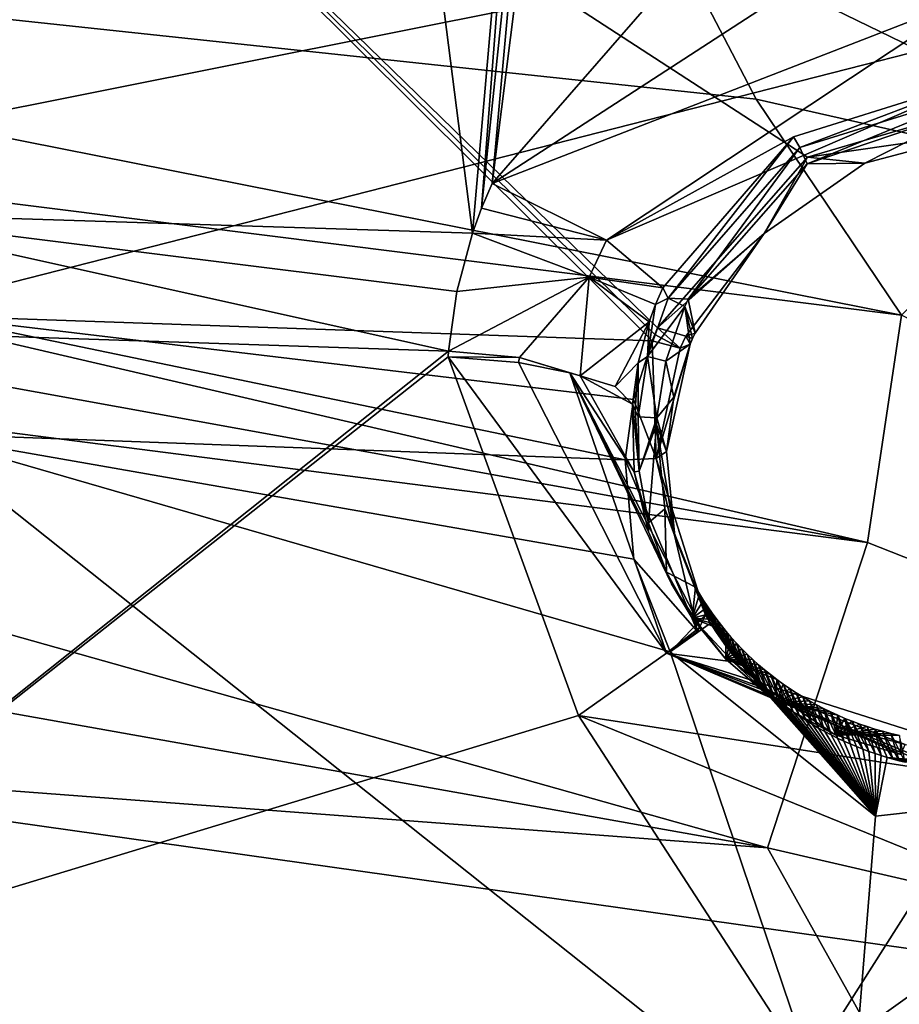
# Model space of a CAD drawing. Header units: millimetres. Extents: x -147 to 294, y -82 to 275.
# Tile 293 of 609: x 240.92 to 246.31, y 188.71 to 194.76. Entities that reach past the tile are written whole.
import ezdxf

# ---------------------------------------------------------------- set-up
doc = ezdxf.new("R2010")
doc.units = ezdxf.units.MM
doc.header["$LTSCALE"] = 67.506716
for name, color, linetype in [('1861', 7, 'CONTINUOUS'), ('1869', 7, 'CONTINUOUS'), ('1870', 7, 'CONTINUOUS'), ('1871', 7, 'CONTINUOUS'), ('1872', 7, 'CONTINUOUS'), ('1876', 7, 'CONTINUOUS'), ('1949', 7, 'CONTINUOUS'), ('1965', 7, 'CONTINUOUS'), ('1982', 7, 'CONTINUOUS'), ('1983', 7, 'CONTINUOUS'), ('1984', 7, 'CONTINUOUS'), ('1985', 7, 'CONTINUOUS'), ('1992', 7, 'CONTINUOUS'), ('2803', 7, 'CONTINUOUS'), ('2804', 7, 'CONTINUOUS'), ('2805', 7, 'CONTINUOUS'), ('2806', 7, 'CONTINUOUS'), ('2807', 7, 'CONTINUOUS'), ('2814', 7, 'CONTINUOUS'), ('2815', 7, 'CONTINUOUS'), ('2816', 7, 'CONTINUOUS'), ('2817', 7, 'CONTINUOUS'), ('2819', 7, 'CONTINUOUS'), ('2820', 7, 'CONTINUOUS'), ('2821', 7, 'CONTINUOUS'), ('2822', 7, 'CONTINUOUS'), ('2824', 7, 'CONTINUOUS'), ('751', 7, 'CONTINUOUS'), ('754', 7, 'CONTINUOUS'), ('807', 7, 'CONTINUOUS'), ('808', 7, 'CONTINUOUS'), ('809', 7, 'CONTINUOUS'), ('871', 7, 'CONTINUOUS'), ('925', 7, 'CONTINUOUS')]:
    doc.layers.add(name, color=color, linetype=linetype)

msp = doc.modelspace()

# ---------------------------------------------------------------- linework, layer by layer
at = {"layer": '1861', "linetype": 'CONTINUOUS'}
for points in [[(243.5471, 192.7218, -18.3788), (238.5149, 188.7144, -18.8636), (239.6203, 192.8537, -17.8025), (243.5471, 192.7218, -18.3788)], [(243.5447, 192.688, -18.3882), (238.5149, 188.7144, -18.8636), (243.5471, 192.7218, -18.3788), (243.5447, 192.688, -18.3882)], [(244.3446, 190.4868, -19.1489), (238.5149, 188.7144, -18.8636), (243.5447, 192.688, -18.3882), (244.3446, 190.4868, -19.1489)], [(245.7502, 188.3189, -20.0148), (238.5149, 188.7144, -18.8636), (244.3446, 190.4868, -19.1489), (245.7502, 188.3189, -20.0148)], [(246.5558, 189.5851, -19.7691), (245.7502, 188.3189, -20.0148), (244.3446, 190.4868, -19.1489), (246.5558, 189.5851, -19.7691)], [(253.2993, 188.7113, -21.2824), (245.7502, 188.3189, -20.0148), (248.6255, 190.3683, -19.891), (253.2993, 188.7113, -21.2824)], [(248.6255, 190.3683, -19.891), (245.7502, 188.3189, -20.0148), (246.5558, 189.5851, -19.7691), (248.6255, 190.3683, -19.891)]]:
    msp.add_3dface(points, dxfattribs=at)
at = {"layer": '1869', "linetype": 'CONTINUOUS'}
for points in [[(243.5471, 192.7218, -18.3788), (239.6203, 192.8537, -17.8025), (239.7046, 193.5739, -17.6074), (243.5471, 192.7218, -18.3788)], [(243.5989, 193.0892, -18.2807), (243.5471, 192.7218, -18.3788), (239.7046, 193.5739, -17.6074), (243.5989, 193.0892, -18.2807)], [(243.695, 193.4474, -18.1921), (243.5989, 193.0892, -18.2807), (239.7046, 193.5739, -17.6074), (243.695, 193.4474, -18.1921)]]:
    msp.add_3dface(points, dxfattribs=at)
at = {"layer": '1870', "linetype": 'CONTINUOUS'}
for points in [[(243.5989, 193.0892, -18.2807), (243.695, 193.4474, -18.1921), (244.4108, 193.1759, -18.0588), (243.5989, 193.0892, -18.2807)], [(243.5471, 192.7218, -18.3788), (243.5989, 193.0892, -18.2807), (244.4108, 193.1759, -18.0588), (243.5471, 192.7218, -18.3788)], [(243.9827, 192.6827, -18.3535), (243.5471, 192.7218, -18.3788), (244.4108, 193.1759, -18.0588), (243.9827, 192.6827, -18.3535)], [(244.3567, 192.5706, -18.161), (243.9827, 192.6827, -18.3535), (244.4108, 193.1759, -18.0588), (244.3567, 192.5706, -18.161)], [(244.7796, 192.9036, -17.4312), (244.3567, 192.5706, -18.161), (244.4108, 193.1759, -18.0588), (244.7796, 192.9036, -17.4312)], [(244.5706, 192.5062, -17.8932), (244.3567, 192.5706, -18.161), (244.7796, 192.9036, -17.4312), (244.5706, 192.5062, -17.8932)], [(244.7119, 192.6518, -17.498), (244.5706, 192.5062, -17.8932), (244.7796, 192.9036, -17.4312), (244.7119, 192.6518, -17.498)], [(244.676, 192.3966, -17.5716), (244.5706, 192.5062, -17.8932), (244.7119, 192.6518, -17.498), (244.676, 192.3966, -17.5716)]]:
    msp.add_3dface(points, dxfattribs=at)
at = {"layer": '1871', "linetype": 'CONTINUOUS'}
for points in [[(243.5447, 192.688, -18.3882), (243.5471, 192.7218, -18.3788), (243.9827, 192.6827, -18.3535), (243.5447, 192.688, -18.3882)], [(243.5447, 192.688, -18.3882), (243.9827, 192.6827, -18.3535), (243.9764, 192.6523, -18.3633), (243.5447, 192.688, -18.3882)], [(243.9764, 192.6523, -18.3633), (243.9827, 192.6827, -18.3535), (244.2914, 192.5893, -18.2126), (243.9764, 192.6523, -18.3633)], [(243.9827, 192.6827, -18.3535), (244.3567, 192.5706, -18.161), (244.2914, 192.5893, -18.2126), (243.9827, 192.6827, -18.3535)]]:
    msp.add_3dface(points, dxfattribs=at)
at = {"layer": '1872', "linetype": 'CONTINUOUS'}
for points in [[(244.3446, 190.4868, -19.1489), (243.5447, 192.688, -18.3882), (244.8855, 190.8678, -18.8381), (244.3446, 190.4868, -19.1489)], [(243.5447, 192.688, -18.3882), (243.9764, 192.6523, -18.3633), (244.8855, 190.8678, -18.8381), (243.5447, 192.688, -18.3882)], [(243.9764, 192.6523, -18.3633), (244.2914, 192.5893, -18.2126), (244.8855, 190.8678, -18.8381), (243.9764, 192.6523, -18.3633)], [(244.2914, 192.5893, -18.2126), (244.3567, 192.5706, -18.161), (244.6881, 191.9822, -17.7034), (244.2914, 192.5893, -18.2126)], [(244.8855, 190.8678, -18.8381), (244.2914, 192.5893, -18.2126), (245.095, 191.0296, -18.0748), (244.8855, 190.8678, -18.8381)], [(245.095, 191.0296, -18.0748), (244.2914, 192.5893, -18.2126), (244.9168, 191.2944, -17.9594), (245.095, 191.0296, -18.0748)], [(244.9168, 191.2944, -17.9594), (244.2914, 192.5893, -18.2126), (244.7751, 191.6124, -17.8345), (244.9168, 191.2944, -17.9594)], [(244.7751, 191.6124, -17.8345), (244.2914, 192.5893, -18.2126), (244.6881, 191.9822, -17.7034), (244.7751, 191.6124, -17.8345)], [(244.3567, 192.5706, -18.161), (244.5706, 192.5062, -17.8932), (244.676, 192.3966, -17.5716), (244.3567, 192.5706, -18.161)], [(244.3567, 192.5706, -18.161), (244.676, 192.3966, -17.5716), (244.6881, 191.9822, -17.7034), (244.3567, 192.5706, -18.161)], [(245.2954, 190.8151, -18.1788), (244.8855, 190.8678, -18.8381), (245.095, 191.0296, -18.0748), (245.2954, 190.8151, -18.1788)], [(246.6137, 190.1359, -19.3674), (244.3446, 190.4868, -19.1489), (244.8855, 190.8678, -18.8381), (246.6137, 190.1359, -19.3674)], [(246.6137, 190.1359, -19.3674), (244.8855, 190.8678, -18.8381), (246.618, 190.1542, -19.3391), (246.6137, 190.1359, -19.3674)], [(246.618, 190.1542, -19.3391), (244.8855, 190.8678, -18.8381), (246.7332, 190.2821, -18.6191), (246.618, 190.1542, -19.3391)], [(246.7332, 190.2821, -18.6191), (244.8855, 190.8678, -18.8381), (246.3508, 190.3087, -18.5366), (246.7332, 190.2821, -18.6191)], [(246.3508, 190.3087, -18.5366), (244.8855, 190.8678, -18.8381), (245.9388, 190.4188, -18.4234), (246.3508, 190.3087, -18.5366)], [(245.9388, 190.4188, -18.4234), (244.8855, 190.8678, -18.8381), (245.5078, 190.6451, -18.2715), (245.9388, 190.4188, -18.4234)], [(245.5078, 190.6451, -18.2715), (244.8855, 190.8678, -18.8381), (245.2954, 190.8151, -18.1788), (245.5078, 190.6451, -18.2715)], [(246.5558, 189.5851, -19.7691), (244.3446, 190.4868, -19.1489), (246.6137, 190.1359, -19.3674), (246.5558, 189.5851, -19.7691)]]:
    msp.add_3dface(points, dxfattribs=at)
at = {"layer": '1876', "linetype": 'CONTINUOUS'}
for points in [[(243.0662, 198.3714, -16.7134), (239.7046, 193.5739, -17.6074), (239.3164, 198.4267, -16.1975), (243.0662, 198.3714, -16.7134)], [(243.695, 193.4474, -18.1921), (239.7046, 193.5739, -17.6074), (243.0662, 198.3714, -16.7134), (243.695, 193.4474, -18.1921)], [(244.0735, 197.7823, -17.0238), (243.695, 193.4474, -18.1921), (243.0662, 198.3714, -16.7134), (244.0735, 197.7823, -17.0238)], [(243.695, 193.4474, -18.1921), (244.0735, 197.7823, -17.0238), (243.7511, 193.6014, -18.1563), (243.695, 193.4474, -18.1921)], [(244.0735, 197.7823, -17.0238), (244.1415, 197.3429, -17.1562), (243.7511, 193.6014, -18.1563), (244.0735, 197.7823, -17.0238)], [(243.7511, 193.6014, -18.1563), (244.1415, 197.3429, -17.1562), (243.8153, 193.7526, -18.1226), (243.7511, 193.6014, -18.1563)], [(244.1415, 197.3429, -17.1562), (244.2103, 196.8986, -17.2906), (243.8153, 193.7526, -18.1226), (244.1415, 197.3429, -17.1562)], [(243.8153, 193.7526, -18.1226), (244.2103, 196.8986, -17.2906), (245.0176, 195.1303, -17.9121), (243.8153, 193.7526, -18.1226)]]:
    msp.add_3dface(points, dxfattribs=at)
at = {"layer": '1949', "linetype": 'CONTINUOUS'}
msp.add_3dface([(238.5149, 188.7144, -18.8636), (245.7502, 188.3189, -20.0148), (239.452, 184.7014, -20.1669), (238.5149, 188.7144, -18.8636)], dxfattribs=at)
at = {"layer": '1965', "linetype": 'CONTINUOUS'}
for points in [[(238.1525, 189.0906, -16.2988), (245.9897, 187.6749, -17.8169), (240.2786, 192.2161, -15.6587), (238.1525, 189.0906, -16.2988)], [(240.2786, 192.2161, -15.6587), (245.9897, 187.6749, -17.8169), (244.9072, 190.876, -16.6993), (240.2786, 192.2161, -15.6587)], [(244.6318, 192.0552, -16.3152), (240.2786, 192.2161, -15.6587), (244.6847, 191.4456, -16.4996), (244.6318, 192.0552, -16.3152)], [(244.6847, 191.4456, -16.4996), (240.2786, 192.2161, -15.6587), (244.9072, 190.876, -16.6993), (244.6847, 191.4456, -16.4996)], [(244.9072, 190.876, -16.6993), (245.9897, 187.6749, -17.8169), (246.1684, 189.8688, -17.1934), (244.9072, 190.876, -16.6993)], [(245.9897, 187.6749, -17.8169), (254.1326, 186.6917, -19.6291), (248.0345, 190.0775, -17.4423), (245.9897, 187.6749, -17.8169)], [(246.1684, 189.8688, -17.1934), (245.9897, 187.6749, -17.8169), (248.0345, 190.0775, -17.4423), (246.1684, 189.8688, -17.1934)], [(245.9897, 187.6749, -17.8169), (238.1525, 189.0906, -16.2988), (238.0754, 188.5759, -16.4395), (245.9897, 187.6749, -17.8169)]]:
    msp.add_3dface(points, dxfattribs=at)
at = {"layer": '1982', "linetype": 'CONTINUOUS'}
for points in [[(245.0754, 191.0007, -16.7762), (244.9072, 190.876, -16.6993), (245.1259, 191.1035, -16.9721), (245.0754, 191.0007, -16.7762)], [(245.1259, 191.1035, -16.9721), (244.9072, 190.876, -16.6993), (245.1562, 191.0521, -16.9924), (245.1259, 191.1035, -16.9721)], [(244.9072, 190.876, -16.6993), (246.1684, 189.8688, -17.1934), (245.1562, 191.0521, -16.9924), (244.9072, 190.876, -16.6993)], [(245.1562, 191.0521, -16.9924), (246.1684, 189.8688, -17.1934), (245.1877, 191.0025, -17.0124), (245.1562, 191.0521, -16.9924)], [(245.1877, 191.0025, -17.0124), (246.1684, 189.8688, -17.1934), (245.2203, 190.9545, -17.032), (245.1877, 191.0025, -17.0124)], [(245.2203, 190.9545, -17.032), (246.1684, 189.8688, -17.1934), (245.2539, 190.9083, -17.0513), (245.2203, 190.9545, -17.032)], [(245.2539, 190.9083, -17.0513), (246.1684, 189.8688, -17.1934), (245.2883, 190.8638, -17.0703), (245.2539, 190.9083, -17.0513)], [(245.2883, 190.8638, -17.0703), (246.1684, 189.8688, -17.1934), (245.3235, 190.8209, -17.0889), (245.2883, 190.8638, -17.0703)], [(245.3235, 190.8209, -17.0889), (246.1684, 189.8688, -17.1934), (245.3595, 190.7798, -17.1071), (245.3235, 190.8209, -17.0889)], [(245.3595, 190.7798, -17.1071), (246.1684, 189.8688, -17.1934), (245.396, 190.7404, -17.1249), (245.3595, 190.7798, -17.1071)], [(245.396, 190.7404, -17.1249), (246.1684, 189.8688, -17.1934), (245.433, 190.7027, -17.1423), (245.396, 190.7404, -17.1249)], [(245.433, 190.7027, -17.1423), (246.1684, 189.8688, -17.1934), (245.4705, 190.6666, -17.1593), (245.433, 190.7027, -17.1423)], [(245.4705, 190.6666, -17.1593), (246.1684, 189.8688, -17.1934), (245.5083, 190.6321, -17.176), (245.4705, 190.6666, -17.1593)], [(245.5083, 190.6321, -17.176), (246.1684, 189.8688, -17.1934), (245.5465, 190.5992, -17.1922), (245.5083, 190.6321, -17.176)], [(245.5465, 190.5992, -17.1922), (246.1684, 189.8688, -17.1934), (245.585, 190.5678, -17.208), (245.5465, 190.5992, -17.1922)], [(245.585, 190.5678, -17.208), (246.1684, 189.8688, -17.1934), (245.6238, 190.5378, -17.2234), (245.585, 190.5678, -17.208)], [(245.6238, 190.5378, -17.2234), (246.1684, 189.8688, -17.1934), (245.6628, 190.5092, -17.2385), (245.6238, 190.5378, -17.2234)], [(245.6628, 190.5092, -17.2385), (246.1684, 189.8688, -17.1934), (245.7019, 190.4821, -17.2532), (245.6628, 190.5092, -17.2385)], [(245.7019, 190.4821, -17.2532), (246.1684, 189.8688, -17.1934), (245.741, 190.4564, -17.2674), (245.7019, 190.4821, -17.2532)], [(245.741, 190.4564, -17.2674), (246.1684, 189.8688, -17.1934), (245.7801, 190.432, -17.2813), (245.741, 190.4564, -17.2674)], [(245.7801, 190.432, -17.2813), (246.1684, 189.8688, -17.1934), (245.8191, 190.4089, -17.2948), (245.7801, 190.432, -17.2813)], [(245.8191, 190.4089, -17.2948), (246.1684, 189.8688, -17.1934), (245.8581, 190.3871, -17.3079), (245.8191, 190.4089, -17.2948)], [(245.8581, 190.3871, -17.3079), (246.1684, 189.8688, -17.1934), (245.8971, 190.3664, -17.3207), (245.8581, 190.3871, -17.3079)], [(245.8971, 190.3664, -17.3207), (246.1684, 189.8688, -17.1934), (245.9361, 190.3468, -17.3331), (245.8971, 190.3664, -17.3207)], [(245.9361, 190.3468, -17.3331), (246.1684, 189.8688, -17.1934), (245.9749, 190.3284, -17.3452), (245.9361, 190.3468, -17.3331)], [(245.9749, 190.3284, -17.3452), (246.1684, 189.8688, -17.1934), (246.0135, 190.311, -17.357), (245.9749, 190.3284, -17.3452)], [(246.0135, 190.311, -17.357), (246.1684, 189.8688, -17.1934), (246.0519, 190.2948, -17.3683), (246.0135, 190.311, -17.357)], [(246.0519, 190.2948, -17.3683), (246.1684, 189.8688, -17.1934), (246.09, 190.2796, -17.3794), (246.0519, 190.2948, -17.3683)], [(246.09, 190.2796, -17.3794), (246.1684, 189.8688, -17.1934), (246.1279, 190.2654, -17.3901), (246.09, 190.2796, -17.3794)], [(246.1279, 190.2654, -17.3901), (246.1684, 189.8688, -17.1934), (246.1656, 190.2522, -17.4005), (246.1279, 190.2654, -17.3901)], [(246.1656, 190.2522, -17.4005), (246.1684, 189.8688, -17.1934), (246.2031, 190.2399, -17.4106), (246.1656, 190.2522, -17.4005)], [(246.2031, 190.2399, -17.4106), (246.1684, 189.8688, -17.1934), (246.2404, 190.2284, -17.4204), (246.2031, 190.2399, -17.4106)], [(246.1684, 189.8688, -17.1934), (248.0345, 190.0775, -17.4423), (246.2404, 190.2284, -17.4204), (246.1684, 189.8688, -17.1934)], [(246.2404, 190.2284, -17.4204), (248.0345, 190.0775, -17.4423), (246.2774, 190.2179, -17.4299), (246.2404, 190.2284, -17.4204)], [(246.2774, 190.2179, -17.4299), (248.0345, 190.0775, -17.4423), (246.3141, 190.2082, -17.4391), (246.2774, 190.2179, -17.4299)], [(246.3141, 190.2082, -17.4391), (248.0345, 190.0775, -17.4423), (246.3505, 190.1993, -17.448), (246.3141, 190.2082, -17.4391)]]:
    msp.add_3dface(points, dxfattribs=at)
at = {"layer": '1983', "linetype": 'CONTINUOUS'}
for points in [[(244.8859, 192.106, -16.6352), (244.8222, 192.0631, -16.4273), (244.936, 191.5861, -16.7975), (244.8859, 192.106, -16.6352)], [(244.6318, 192.0552, -16.3152), (245.0754, 191.0007, -16.7762), (244.8222, 192.0631, -16.4273), (244.6318, 192.0552, -16.3152)], [(244.6318, 192.0552, -16.3152), (244.6847, 191.4456, -16.4996), (245.0754, 191.0007, -16.7762), (244.6318, 192.0552, -16.3152)], [(245.0754, 191.0007, -16.7762), (245.1259, 191.1035, -16.9721), (244.8222, 192.0631, -16.4273), (245.0754, 191.0007, -16.7762)], [(244.8222, 192.0631, -16.4273), (245.1259, 191.1035, -16.9721), (244.936, 191.5861, -16.7975), (244.8222, 192.0631, -16.4273)], [(244.6847, 191.4456, -16.4996), (244.9072, 190.876, -16.6993), (245.0754, 191.0007, -16.7762), (244.6847, 191.4456, -16.4996)]]:
    msp.add_3dface(points, dxfattribs=at)
at = {"layer": '1984', "linetype": 'CONTINUOUS'}
for points in [[(244.6837, 192.4268, -16.216), (244.8222, 192.0631, -16.4273), (244.7967, 192.7855, -16.1301), (244.6837, 192.4268, -16.216)], [(244.7967, 192.7855, -16.1301), (244.8222, 192.0631, -16.4273), (244.97, 192.7419, -16.2503), (244.7967, 192.7855, -16.1301)], [(244.8222, 192.0631, -16.4273), (244.8859, 192.106, -16.6352), (245.0311, 192.7649, -16.4636), (244.8222, 192.0631, -16.4273)], [(244.97, 192.7419, -16.2503), (244.8222, 192.0631, -16.4273), (245.0311, 192.7649, -16.4636), (244.97, 192.7419, -16.2503)], [(245.0311, 192.7649, -16.4636), (244.8859, 192.106, -16.6352), (244.9298, 192.4398, -16.5434), (245.0311, 192.7649, -16.4636)], [(244.6318, 192.0552, -16.3152), (244.8222, 192.0631, -16.4273), (244.6837, 192.4268, -16.216), (244.6318, 192.0552, -16.3152)]]:
    msp.add_3dface(points, dxfattribs=at)
at = {"layer": '1985', "linetype": 'CONTINUOUS'}
for points in [[(240.2786, 192.2161, -15.6587), (244.6318, 192.0552, -16.3152), (240.3719, 192.9393, -15.464), (240.2786, 192.2161, -15.6587)], [(244.6318, 192.0552, -16.3152), (244.6837, 192.4268, -16.216), (240.3719, 192.9393, -15.464), (244.6318, 192.0552, -16.3152)], [(244.6837, 192.4268, -16.216), (244.7967, 192.7855, -16.1301), (240.3719, 192.9393, -15.464), (244.6837, 192.4268, -16.216)]]:
    msp.add_3dface(points, dxfattribs=at)
at = {"layer": '1992', "linetype": 'CONTINUOUS'}
for points in [[(240.3719, 192.9393, -15.464), (244.7967, 192.7855, -16.1301), (239.7365, 197.8193, -14.0143), (240.3719, 192.9393, -15.464)], [(244.7967, 192.7855, -16.1301), (244.8134, 192.8253, -16.1212), (239.7365, 197.8193, -14.0143), (244.7967, 192.7855, -16.1301)], [(245.7521, 193.9137, -15.955), (247.0182, 194.2855, -16.052), (239.7365, 197.8193, -14.0143), (245.7521, 193.9137, -15.955)], [(239.7365, 197.8193, -14.0143), (247.0182, 194.2855, -16.052), (250.7056, 197.5463, -15.7704), (239.7365, 197.8193, -14.0143)], [(244.8308, 192.8648, -16.1126), (245.7521, 193.9137, -15.955), (239.7365, 197.8193, -14.0143), (244.8308, 192.8648, -16.1126)], [(244.8134, 192.8253, -16.1212), (244.8308, 192.8648, -16.1126), (239.7365, 197.8193, -14.0143), (244.8134, 192.8253, -16.1212)]]:
    msp.add_3dface(points, dxfattribs=at)
at = {"layer": '2803', "linetype": 'CONTINUOUS'}
for points in [[(245.1259, 191.1035, -16.9721), (245.1562, 191.0521, -16.9924), (245.0642, 191.2734, -17.6608), (245.1259, 191.1035, -16.9721)], [(245.0642, 191.2734, -17.6608), (245.1562, 191.0521, -16.9924), (245.0881, 191.2325, -17.6764), (245.0642, 191.2734, -17.6608)], [(245.0881, 191.2325, -17.6764), (245.1562, 191.0521, -16.9924), (245.1131, 191.1922, -17.692), (245.0881, 191.2325, -17.6764)], [(245.1562, 191.0521, -16.9924), (245.1877, 191.0025, -17.0124), (245.1131, 191.1922, -17.692), (245.1562, 191.0521, -16.9924)], [(245.1131, 191.1922, -17.692), (245.1877, 191.0025, -17.0124), (245.139, 191.1527, -17.7076), (245.1131, 191.1922, -17.692)], [(245.1877, 191.0025, -17.0124), (245.2203, 190.9545, -17.032), (245.139, 191.1527, -17.7076), (245.1877, 191.0025, -17.0124)], [(245.139, 191.1527, -17.7076), (245.2203, 190.9545, -17.032), (245.166, 191.1138, -17.7232), (245.139, 191.1527, -17.7076)], [(245.2203, 190.9545, -17.032), (245.2539, 190.9083, -17.0513), (245.166, 191.1138, -17.7232), (245.2203, 190.9545, -17.032)], [(245.166, 191.1138, -17.7232), (245.2539, 190.9083, -17.0513), (245.194, 191.0756, -17.7387), (245.166, 191.1138, -17.7232)], [(245.2539, 190.9083, -17.0513), (245.2883, 190.8638, -17.0703), (245.194, 191.0756, -17.7387), (245.2539, 190.9083, -17.0513)], [(245.194, 191.0756, -17.7387), (245.2883, 190.8638, -17.0703), (245.2229, 191.0381, -17.7542), (245.194, 191.0756, -17.7387)], [(245.2229, 191.0381, -17.7542), (245.2883, 190.8638, -17.0703), (245.2528, 191.0014, -17.7696), (245.2229, 191.0381, -17.7542)], [(245.2883, 190.8638, -17.0703), (245.3235, 190.8209, -17.0889), (245.2528, 191.0014, -17.7696), (245.2883, 190.8638, -17.0703)], [(245.2528, 191.0014, -17.7696), (245.3235, 190.8209, -17.0889), (245.2836, 190.9654, -17.7849), (245.2528, 191.0014, -17.7696)], [(245.3235, 190.8209, -17.0889), (245.3595, 190.7798, -17.1071), (245.2836, 190.9654, -17.7849), (245.3235, 190.8209, -17.0889)], [(245.2836, 190.9654, -17.7849), (245.3595, 190.7798, -17.1071), (245.3153, 190.9302, -17.8002), (245.2836, 190.9654, -17.7849)], [(245.3595, 190.7798, -17.1071), (245.396, 190.7404, -17.1249), (245.3153, 190.9302, -17.8002), (245.3595, 190.7798, -17.1071)], [(245.3153, 190.9302, -17.8002), (245.396, 190.7404, -17.1249), (245.3479, 190.8959, -17.8153), (245.3153, 190.9302, -17.8002)], [(245.396, 190.7404, -17.1249), (245.433, 190.7027, -17.1423), (245.3479, 190.8959, -17.8153), (245.396, 190.7404, -17.1249)], [(245.3479, 190.8959, -17.8153), (245.433, 190.7027, -17.1423), (245.3815, 190.8623, -17.8304), (245.3479, 190.8959, -17.8153)], [(245.433, 190.7027, -17.1423), (245.4705, 190.6666, -17.1593), (245.3815, 190.8623, -17.8304), (245.433, 190.7027, -17.1423)], [(245.3815, 190.8623, -17.8304), (245.4705, 190.6666, -17.1593), (245.4159, 190.8296, -17.8454), (245.3815, 190.8623, -17.8304)], [(245.4705, 190.6666, -17.1593), (245.5083, 190.6321, -17.176), (245.4159, 190.8296, -17.8454), (245.4705, 190.6666, -17.1593)], [(245.4159, 190.8296, -17.8454), (245.5083, 190.6321, -17.176), (245.4512, 190.7977, -17.8603), (245.4159, 190.8296, -17.8454)], [(245.5083, 190.6321, -17.176), (245.5465, 190.5992, -17.1922), (245.4512, 190.7977, -17.8603), (245.5083, 190.6321, -17.176)], [(245.4512, 190.7977, -17.8603), (245.5465, 190.5992, -17.1922), (245.4874, 190.7667, -17.8751), (245.4512, 190.7977, -17.8603)], [(245.5465, 190.5992, -17.1922), (245.585, 190.5678, -17.208), (245.4874, 190.7667, -17.8751), (245.5465, 190.5992, -17.1922)], [(245.4874, 190.7667, -17.8751), (245.585, 190.5678, -17.208), (245.5244, 190.7366, -17.8898), (245.4874, 190.7667, -17.8751)], [(245.585, 190.5678, -17.208), (245.6238, 190.5378, -17.2234), (245.5244, 190.7366, -17.8898), (245.585, 190.5678, -17.208)], [(245.5244, 190.7366, -17.8898), (245.6238, 190.5378, -17.2234), (245.5623, 190.7074, -17.9044), (245.5244, 190.7366, -17.8898)], [(245.6238, 190.5378, -17.2234), (245.6628, 190.5092, -17.2385), (245.5623, 190.7074, -17.9044), (245.6238, 190.5378, -17.2234)], [(245.5623, 190.7074, -17.9044), (245.6628, 190.5092, -17.2385), (245.6009, 190.6791, -17.9188), (245.5623, 190.7074, -17.9044)], [(245.6628, 190.5092, -17.2385), (245.7019, 190.4821, -17.2532), (245.6009, 190.6791, -17.9188), (245.6628, 190.5092, -17.2385)], [(245.6009, 190.6791, -17.9188), (245.7019, 190.4821, -17.2532), (245.6404, 190.6517, -17.9331), (245.6009, 190.6791, -17.9188)], [(245.7019, 190.4821, -17.2532), (245.741, 190.4564, -17.2674), (245.6404, 190.6517, -17.9331), (245.7019, 190.4821, -17.2532)], [(245.6404, 190.6517, -17.9331), (245.741, 190.4564, -17.2674), (245.6806, 190.6253, -17.9472), (245.6404, 190.6517, -17.9331)], [(245.741, 190.4564, -17.2674), (245.7801, 190.432, -17.2813), (245.6806, 190.6253, -17.9472), (245.741, 190.4564, -17.2674)], [(245.6806, 190.6253, -17.9472), (245.7801, 190.432, -17.2813), (245.7215, 190.5998, -17.9612), (245.6806, 190.6253, -17.9472)], [(245.7801, 190.432, -17.2813), (245.8191, 190.4089, -17.2948), (245.7215, 190.5998, -17.9612), (245.7801, 190.432, -17.2813)], [(245.7215, 190.5998, -17.9612), (245.8191, 190.4089, -17.2948), (245.7632, 190.5754, -17.9751), (245.7215, 190.5998, -17.9612)], [(245.8191, 190.4089, -17.2948), (245.8581, 190.3871, -17.3079), (245.7632, 190.5754, -17.9751), (245.8191, 190.4089, -17.2948)], [(245.7632, 190.5754, -17.9751), (245.8581, 190.3871, -17.3079), (245.8056, 190.5519, -17.9887), (245.7632, 190.5754, -17.9751)], [(245.8581, 190.3871, -17.3079), (245.8971, 190.3664, -17.3207), (245.8056, 190.5519, -17.9887), (245.8581, 190.3871, -17.3079)], [(245.8056, 190.5519, -17.9887), (245.8971, 190.3664, -17.3207), (245.8486, 190.5294, -18.0022), (245.8056, 190.5519, -17.9887)], [(245.8971, 190.3664, -17.3207), (245.9361, 190.3468, -17.3331), (245.8486, 190.5294, -18.0022), (245.8971, 190.3664, -17.3207)], [(245.8486, 190.5294, -18.0022), (245.9361, 190.3468, -17.3331), (245.8923, 190.508, -18.0155), (245.8486, 190.5294, -18.0022)], [(245.9361, 190.3468, -17.3331), (245.9749, 190.3284, -17.3452), (245.8923, 190.508, -18.0155), (245.9361, 190.3468, -17.3331)], [(245.8923, 190.508, -18.0155), (245.9749, 190.3284, -17.3452), (245.9365, 190.4876, -18.0286), (245.8923, 190.508, -18.0155)], [(245.9749, 190.3284, -17.3452), (246.0135, 190.311, -17.357), (245.9365, 190.4876, -18.0286), (245.9749, 190.3284, -17.3452)], [(245.9365, 190.4876, -18.0286), (246.0135, 190.311, -17.357), (245.9812, 190.4684, -18.0414), (245.9365, 190.4876, -18.0286)], [(246.0135, 190.311, -17.357), (246.0519, 190.2948, -17.3683), (245.9812, 190.4684, -18.0414), (246.0135, 190.311, -17.357)], [(246.0519, 190.2948, -17.3683), (246.09, 190.2796, -17.3794), (245.9812, 190.4684, -18.0414), (246.0519, 190.2948, -17.3683)], [(245.9812, 190.4684, -18.0414), (246.09, 190.2796, -17.3794), (246.0263, 190.4503, -18.054), (245.9812, 190.4684, -18.0414)], [(246.09, 190.2796, -17.3794), (246.1279, 190.2654, -17.3901), (246.0263, 190.4503, -18.054), (246.09, 190.2796, -17.3794)], [(246.0263, 190.4503, -18.054), (246.1279, 190.2654, -17.3901), (246.0718, 190.4333, -18.0664), (246.0263, 190.4503, -18.054)], [(246.1279, 190.2654, -17.3901), (246.1656, 190.2522, -17.4005), (246.0718, 190.4333, -18.0664), (246.1279, 190.2654, -17.3901)], [(246.0718, 190.4333, -18.0664), (246.1656, 190.2522, -17.4005), (246.1177, 190.4175, -18.0785), (246.0718, 190.4333, -18.0664)], [(246.1656, 190.2522, -17.4005), (246.2031, 190.2399, -17.4106), (246.1177, 190.4175, -18.0785), (246.1656, 190.2522, -17.4005)], [(246.1177, 190.4175, -18.0785), (246.2031, 190.2399, -17.4106), (246.164, 190.4028, -18.0903), (246.1177, 190.4175, -18.0785)], [(246.2031, 190.2399, -17.4106), (246.2404, 190.2284, -17.4204), (246.164, 190.4028, -18.0903), (246.2031, 190.2399, -17.4106)], [(246.2404, 190.2284, -17.4204), (246.2774, 190.2179, -17.4299), (246.164, 190.4028, -18.0903), (246.2404, 190.2284, -17.4204)], [(246.164, 190.4028, -18.0903), (246.2774, 190.2179, -17.4299), (246.2107, 190.3893, -18.1018), (246.164, 190.4028, -18.0903)], [(246.2774, 190.2179, -17.4299), (246.3141, 190.2082, -17.4391), (246.2107, 190.3893, -18.1018), (246.2774, 190.2179, -17.4299)], [(246.2107, 190.3893, -18.1018), (246.3141, 190.2082, -17.4391), (246.2628, 190.3757, -18.1143), (246.2107, 190.3893, -18.1018)], [(246.3141, 190.2082, -17.4391), (246.3505, 190.1993, -17.448), (246.2628, 190.3757, -18.1143), (246.3141, 190.2082, -17.4391)], [(246.2628, 190.3757, -18.1143), (246.3505, 190.1993, -17.448), (246.3152, 190.3634, -18.1264), (246.2628, 190.3757, -18.1143)]]:
    msp.add_3dface(points, dxfattribs=at)
at = {"layer": '2804', "linetype": 'CONTINUOUS'}
for points in [[(244.8859, 192.106, -16.6352), (244.936, 191.5861, -16.7975), (244.825, 192.2717, -17.3342), (244.8859, 192.106, -16.6352)], [(244.825, 192.2717, -17.3342), (244.936, 191.5861, -16.7975), (244.8754, 191.7541, -17.4917), (244.825, 192.2717, -17.3342)], [(244.936, 191.5861, -16.7975), (245.1259, 191.1035, -16.9721), (244.8754, 191.7541, -17.4917), (244.936, 191.5861, -16.7975)], [(245.1259, 191.1035, -16.9721), (245.0642, 191.2734, -17.6608), (244.8754, 191.7541, -17.4917), (245.1259, 191.1035, -16.9721)]]:
    msp.add_3dface(points, dxfattribs=at)
at = {"layer": '2805', "linetype": 'CONTINUOUS'}
for points in [[(244.9984, 192.9962, -17.1523), (245.0311, 192.7649, -16.4636), (244.8814, 192.6606, -17.2309), (244.9984, 192.9962, -17.1523)], [(245.0457, 192.7996, -16.4557), (245.0311, 192.7649, -16.4636), (244.9984, 192.9962, -17.1523), (245.0457, 192.7996, -16.4557)], [(245.0608, 192.834, -16.448), (245.0457, 192.7996, -16.4557), (244.9984, 192.9962, -17.1523), (245.0608, 192.834, -16.448)], [(245.0311, 192.7649, -16.4636), (244.9298, 192.4398, -16.5434), (244.8814, 192.6606, -17.2309), (245.0311, 192.7649, -16.4636)], [(244.8814, 192.6606, -17.2309), (244.9298, 192.4398, -16.5434), (244.8271, 192.3125, -17.3228), (244.8814, 192.6606, -17.2309)], [(244.9298, 192.4398, -16.5434), (244.8859, 192.106, -16.6352), (244.8271, 192.3125, -17.3228), (244.9298, 192.4398, -16.5434)], [(244.8271, 192.3125, -17.3228), (244.8859, 192.106, -16.6352), (244.825, 192.2717, -17.3342), (244.8271, 192.3125, -17.3228)]]:
    msp.add_3dface(points, dxfattribs=at)
at = {"layer": '2806', "linetype": 'CONTINUOUS'}
for points in [[(244.7967, 192.7855, -16.1301), (244.97, 192.7419, -16.2503), (244.8134, 192.8253, -16.1212), (244.7967, 192.7855, -16.1301)], [(244.97, 192.7419, -16.2503), (244.8308, 192.8648, -16.1126), (244.8134, 192.8253, -16.1212), (244.97, 192.7419, -16.2503)], [(244.8308, 192.8648, -16.1126), (244.97, 192.7419, -16.2503), (245.0035, 192.8141, -16.2376), (244.8308, 192.8648, -16.1126)], [(245.0457, 192.7996, -16.4557), (245.0608, 192.834, -16.448), (245.0035, 192.8141, -16.2376), (245.0457, 192.7996, -16.4557)], [(244.97, 192.7419, -16.2503), (245.0311, 192.7649, -16.4636), (245.0035, 192.8141, -16.2376), (244.97, 192.7419, -16.2503)], [(245.0311, 192.7649, -16.4636), (245.0457, 192.7996, -16.4557), (245.0035, 192.8141, -16.2376), (245.0311, 192.7649, -16.4636)]]:
    msp.add_3dface(points, dxfattribs=at)
at = {"layer": '2807', "linetype": 'CONTINUOUS'}
for points in [[(247.0182, 194.2855, -16.052), (245.7521, 193.9137, -15.955), (246.8321, 194.0692, -16.379), (247.0182, 194.2855, -16.052)], [(246.8321, 194.0692, -16.379), (245.7521, 193.9137, -15.955), (246.1031, 193.8774, -16.3119), (246.8321, 194.0692, -16.379)], [(245.7521, 193.9137, -15.955), (244.8308, 192.8648, -16.1126), (245.4847, 193.4456, -16.3367), (245.7521, 193.9137, -15.955)], [(246.1031, 193.8774, -16.3119), (245.7521, 193.9137, -15.955), (245.4847, 193.4456, -16.3367), (246.1031, 193.8774, -16.3119)], [(244.8308, 192.8648, -16.1126), (245.0035, 192.8141, -16.2376), (245.4847, 193.4456, -16.3367), (244.8308, 192.8648, -16.1126)], [(245.0035, 192.8141, -16.2376), (245.0608, 192.834, -16.448), (245.4847, 193.4456, -16.3367), (245.0035, 192.8141, -16.2376)]]:
    msp.add_3dface(points, dxfattribs=at)
at = {"layer": '2814', "linetype": 'CONTINUOUS'}
for points in [[(243.8153, 193.7526, -18.1226), (245.0176, 195.1303, -17.9121), (246.7402, 195.6512, -18.0386), (243.8153, 193.7526, -18.1226)], [(243.8153, 193.7526, -18.1226), (246.7402, 195.6512, -18.0386), (246.7635, 194.8986, -17.9537), (243.8153, 193.7526, -18.1226)], [(243.8153, 193.7526, -18.1226), (246.7635, 194.8986, -17.9537), (244.5167, 193.404, -17.9959), (243.8153, 193.7526, -18.1226)], [(246.7635, 194.8986, -17.9537), (246.8677, 194.415, -17.3422), (244.5167, 193.404, -17.9959), (246.7635, 194.8986, -17.9537)], [(244.5167, 193.404, -17.9959), (246.8677, 194.415, -17.3422), (245.6644, 194.0391, -17.2359), (244.5167, 193.404, -17.9959)], [(244.8624, 193.1116, -17.3809), (244.5167, 193.404, -17.9959), (245.6644, 194.0391, -17.2359), (244.8624, 193.1116, -17.3809)]]:
    msp.add_3dface(points, dxfattribs=at)
at = {"layer": '2815', "linetype": 'CONTINUOUS'}
for points in [[(243.7511, 193.6014, -18.1563), (243.8153, 193.7526, -18.1226), (244.5167, 193.404, -17.9959), (243.7511, 193.6014, -18.1563)], [(243.695, 193.4474, -18.1921), (243.7511, 193.6014, -18.1563), (244.5167, 193.404, -17.9959), (243.695, 193.4474, -18.1921)], [(244.4108, 193.1759, -18.0588), (243.695, 193.4474, -18.1921), (244.5167, 193.404, -17.9959), (244.4108, 193.1759, -18.0588)], [(244.4108, 193.1759, -18.0588), (244.5167, 193.404, -17.9959), (244.8624, 193.1116, -17.3809), (244.4108, 193.1759, -18.0588)], [(244.7796, 192.9036, -17.4312), (244.4108, 193.1759, -18.0588), (244.8185, 193.0087, -17.4053), (244.7796, 192.9036, -17.4312)], [(244.4108, 193.1759, -18.0588), (244.8624, 193.1116, -17.3809), (244.8185, 193.0087, -17.4053), (244.4108, 193.1759, -18.0588)]]:
    msp.add_3dface(points, dxfattribs=at)
at = {"layer": '2816', "linetype": 'CONTINUOUS'}
for points in [[(244.8185, 193.0087, -17.4053), (244.8624, 193.1116, -17.3809), (244.8962, 193.047, -17.1219), (244.8185, 193.0087, -17.4053)], [(244.77, 192.6895, -17.2055), (244.8185, 193.0087, -17.4053), (244.8962, 193.047, -17.1219), (244.77, 192.6895, -17.2055)], [(244.7796, 192.9036, -17.4312), (244.8185, 193.0087, -17.4053), (244.77, 192.6895, -17.2055), (244.7796, 192.9036, -17.4312)], [(244.7119, 192.6518, -17.498), (244.7796, 192.9036, -17.4312), (244.77, 192.6895, -17.2055), (244.7119, 192.6518, -17.498)], [(244.676, 192.3966, -17.5716), (244.7119, 192.6518, -17.498), (244.6934, 192.358, -17.4392), (244.676, 192.3966, -17.5716)], [(244.6934, 192.358, -17.4392), (244.7119, 192.6518, -17.498), (244.7112, 192.3184, -17.3033), (244.6934, 192.358, -17.4392)], [(244.7112, 192.3184, -17.3033), (244.7119, 192.6518, -17.498), (244.77, 192.6895, -17.2055), (244.7112, 192.3184, -17.3033)]]:
    msp.add_3dface(points, dxfattribs=at)
at = {"layer": '2817', "linetype": 'CONTINUOUS'}
for points in [[(244.6881, 191.9822, -17.7034), (244.676, 192.3966, -17.5716), (244.718, 191.9852, -17.4006), (244.6881, 191.9822, -17.7034)], [(244.676, 192.3966, -17.5716), (244.6934, 192.358, -17.4392), (244.718, 191.9852, -17.4006), (244.676, 192.3966, -17.5716)], [(244.7112, 192.3184, -17.3033), (244.718, 191.9852, -17.4006), (244.6934, 192.358, -17.4392), (244.7112, 192.3184, -17.3033)], [(244.7758, 191.6686, -17.5012), (244.6881, 191.9822, -17.7034), (244.718, 191.9852, -17.4006), (244.7758, 191.6686, -17.5012)], [(244.7751, 191.6124, -17.8345), (244.6881, 191.9822, -17.7034), (244.7758, 191.6686, -17.5012), (244.7751, 191.6124, -17.8345)], [(244.8857, 191.365, -17.6064), (244.7751, 191.6124, -17.8345), (244.7758, 191.6686, -17.5012), (244.8857, 191.365, -17.6064)], [(244.9168, 191.2944, -17.9594), (244.7751, 191.6124, -17.8345), (244.8857, 191.365, -17.6064), (244.9168, 191.2944, -17.9594)], [(245.0435, 191.0838, -17.7128), (244.9168, 191.2944, -17.9594), (244.8857, 191.365, -17.6064), (245.0435, 191.0838, -17.7128)], [(245.095, 191.0296, -18.0748), (244.9168, 191.2944, -17.9594), (245.0435, 191.0838, -17.7128), (245.095, 191.0296, -18.0748)], [(245.249, 190.8314, -17.8187), (245.095, 191.0296, -18.0748), (245.0435, 191.0838, -17.7128), (245.249, 190.8314, -17.8187)], [(245.2954, 190.8151, -18.1788), (245.095, 191.0296, -18.0748), (245.249, 190.8314, -17.8187), (245.2954, 190.8151, -18.1788)], [(245.5594, 190.5666, -17.9452), (245.2954, 190.8151, -18.1788), (245.249, 190.8314, -17.8187), (245.5594, 190.5666, -17.9452)], [(245.5078, 190.6451, -18.2715), (245.2954, 190.8151, -18.1788), (245.5594, 190.5666, -17.9452), (245.5078, 190.6451, -18.2715)], [(245.9388, 190.4188, -18.4234), (245.5078, 190.6451, -18.2715), (245.9204, 190.368, -18.0612), (245.9388, 190.4188, -18.4234)], [(245.9204, 190.368, -18.0612), (245.5078, 190.6451, -18.2715), (245.5594, 190.5666, -17.9452), (245.9204, 190.368, -18.0612)], [(246.3243, 190.2469, -18.1622), (245.9388, 190.4188, -18.4234), (245.9204, 190.368, -18.0612), (246.3243, 190.2469, -18.1622)], [(246.3508, 190.3087, -18.5366), (245.9388, 190.4188, -18.4234), (246.3243, 190.2469, -18.1622), (246.3508, 190.3087, -18.5366)]]:
    msp.add_3dface(points, dxfattribs=at)
at = {"layer": '2819', "linetype": 'CONTINUOUS'}
for points in [[(244.7112, 192.3184, -17.3033), (244.8271, 192.3125, -17.3228), (244.718, 191.9852, -17.4006), (244.7112, 192.3184, -17.3033)], [(244.8271, 192.3125, -17.3228), (244.825, 192.2717, -17.3342), (244.718, 191.9852, -17.4006), (244.8271, 192.3125, -17.3228)], [(244.825, 192.2717, -17.3342), (244.7758, 191.6686, -17.5012), (244.718, 191.9852, -17.4006), (244.825, 192.2717, -17.3342)], [(244.825, 192.2717, -17.3342), (244.8754, 191.7541, -17.4917), (244.7758, 191.6686, -17.5012), (244.825, 192.2717, -17.3342)], [(244.8754, 191.7541, -17.4917), (244.8857, 191.365, -17.6064), (244.7758, 191.6686, -17.5012), (244.8754, 191.7541, -17.4917)], [(244.8754, 191.7541, -17.4917), (245.0642, 191.2734, -17.6608), (244.8857, 191.365, -17.6064), (244.8754, 191.7541, -17.4917)], [(245.0642, 191.2734, -17.6608), (245.0435, 191.0838, -17.7128), (244.8857, 191.365, -17.6064), (245.0642, 191.2734, -17.6608)], [(245.0642, 191.2734, -17.6608), (245.0881, 191.2325, -17.6764), (245.0435, 191.0838, -17.7128), (245.0642, 191.2734, -17.6608)], [(245.0881, 191.2325, -17.6764), (245.1131, 191.1922, -17.692), (245.0435, 191.0838, -17.7128), (245.0881, 191.2325, -17.6764)], [(245.1131, 191.1922, -17.692), (245.139, 191.1527, -17.7076), (245.0435, 191.0838, -17.7128), (245.1131, 191.1922, -17.692)], [(245.139, 191.1527, -17.7076), (245.166, 191.1138, -17.7232), (245.0435, 191.0838, -17.7128), (245.139, 191.1527, -17.7076)], [(245.166, 191.1138, -17.7232), (245.194, 191.0756, -17.7387), (245.0435, 191.0838, -17.7128), (245.166, 191.1138, -17.7232)], [(245.194, 191.0756, -17.7387), (245.2229, 191.0381, -17.7542), (245.0435, 191.0838, -17.7128), (245.194, 191.0756, -17.7387)], [(245.2229, 191.0381, -17.7542), (245.2528, 191.0014, -17.7696), (245.0435, 191.0838, -17.7128), (245.2229, 191.0381, -17.7542)], [(245.2528, 191.0014, -17.7696), (245.249, 190.8314, -17.8187), (245.0435, 191.0838, -17.7128), (245.2528, 191.0014, -17.7696)], [(245.2528, 191.0014, -17.7696), (245.2836, 190.9654, -17.7849), (245.249, 190.8314, -17.8187), (245.2528, 191.0014, -17.7696)], [(245.2836, 190.9654, -17.7849), (245.3153, 190.9302, -17.8002), (245.249, 190.8314, -17.8187), (245.2836, 190.9654, -17.7849)], [(245.3153, 190.9302, -17.8002), (245.3479, 190.8959, -17.8153), (245.249, 190.8314, -17.8187), (245.3153, 190.9302, -17.8002)], [(245.3479, 190.8959, -17.8153), (245.3815, 190.8623, -17.8304), (245.249, 190.8314, -17.8187), (245.3479, 190.8959, -17.8153)], [(245.3815, 190.8623, -17.8304), (245.4159, 190.8296, -17.8454), (245.249, 190.8314, -17.8187), (245.3815, 190.8623, -17.8304)], [(245.4159, 190.8296, -17.8454), (245.4512, 190.7977, -17.8603), (245.249, 190.8314, -17.8187), (245.4159, 190.8296, -17.8454)], [(245.4512, 190.7977, -17.8603), (245.4874, 190.7667, -17.8751), (245.249, 190.8314, -17.8187), (245.4512, 190.7977, -17.8603)], [(245.4874, 190.7667, -17.8751), (245.5244, 190.7366, -17.8898), (245.249, 190.8314, -17.8187), (245.4874, 190.7667, -17.8751)], [(245.5244, 190.7366, -17.8898), (245.5623, 190.7074, -17.9044), (245.249, 190.8314, -17.8187), (245.5244, 190.7366, -17.8898)], [(245.5623, 190.7074, -17.9044), (245.5594, 190.5666, -17.9452), (245.249, 190.8314, -17.8187), (245.5623, 190.7074, -17.9044)], [(245.5623, 190.7074, -17.9044), (245.6009, 190.6791, -17.9188), (245.5594, 190.5666, -17.9452), (245.5623, 190.7074, -17.9044)], [(245.6009, 190.6791, -17.9188), (245.6404, 190.6517, -17.9331), (245.5594, 190.5666, -17.9452), (245.6009, 190.6791, -17.9188)], [(245.6404, 190.6517, -17.9331), (245.6806, 190.6253, -17.9472), (245.5594, 190.5666, -17.9452), (245.6404, 190.6517, -17.9331)], [(245.6806, 190.6253, -17.9472), (245.7215, 190.5998, -17.9612), (245.5594, 190.5666, -17.9452), (245.6806, 190.6253, -17.9472)], [(245.7215, 190.5998, -17.9612), (245.7632, 190.5754, -17.9751), (245.5594, 190.5666, -17.9452), (245.7215, 190.5998, -17.9612)], [(245.7632, 190.5754, -17.9751), (245.8056, 190.5519, -17.9887), (245.5594, 190.5666, -17.9452), (245.7632, 190.5754, -17.9751)], [(245.8056, 190.5519, -17.9887), (245.8486, 190.5294, -18.0022), (245.5594, 190.5666, -17.9452), (245.8056, 190.5519, -17.9887)], [(245.8486, 190.5294, -18.0022), (245.8923, 190.508, -18.0155), (245.5594, 190.5666, -17.9452), (245.8486, 190.5294, -18.0022)], [(245.8923, 190.508, -18.0155), (245.9365, 190.4876, -18.0286), (245.5594, 190.5666, -17.9452), (245.8923, 190.508, -18.0155)], [(245.9365, 190.4876, -18.0286), (245.9204, 190.368, -18.0612), (245.5594, 190.5666, -17.9452), (245.9365, 190.4876, -18.0286)], [(245.9365, 190.4876, -18.0286), (245.9812, 190.4684, -18.0414), (245.9204, 190.368, -18.0612), (245.9365, 190.4876, -18.0286)], [(245.9812, 190.4684, -18.0414), (246.0263, 190.4503, -18.054), (245.9204, 190.368, -18.0612), (245.9812, 190.4684, -18.0414)], [(246.0263, 190.4503, -18.054), (246.0718, 190.4333, -18.0664), (245.9204, 190.368, -18.0612), (246.0263, 190.4503, -18.054)], [(246.0718, 190.4333, -18.0664), (246.1177, 190.4175, -18.0785), (245.9204, 190.368, -18.0612), (246.0718, 190.4333, -18.0664)], [(246.1177, 190.4175, -18.0785), (246.164, 190.4028, -18.0903), (245.9204, 190.368, -18.0612), (246.1177, 190.4175, -18.0785)], [(246.164, 190.4028, -18.0903), (246.2107, 190.3893, -18.1018), (245.9204, 190.368, -18.0612), (246.164, 190.4028, -18.0903)], [(246.2107, 190.3893, -18.1018), (246.2628, 190.3757, -18.1143), (245.9204, 190.368, -18.0612), (246.2107, 190.3893, -18.1018)], [(246.2628, 190.3757, -18.1143), (246.3152, 190.3634, -18.1264), (245.9204, 190.368, -18.0612), (246.2628, 190.3757, -18.1143)], [(246.3152, 190.3634, -18.1264), (246.3243, 190.2469, -18.1622), (245.9204, 190.368, -18.0612), (246.3152, 190.3634, -18.1264)]]:
    msp.add_3dface(points, dxfattribs=at)
at = {"layer": '2820', "linetype": 'CONTINUOUS'}
for points in [[(244.9984, 192.9962, -17.1523), (244.77, 192.6895, -17.2055), (244.8962, 193.047, -17.1219), (244.9984, 192.9962, -17.1523)], [(244.9984, 192.9962, -17.1523), (244.8962, 193.047, -17.1219), (245.0194, 193.041, -17.1426), (244.9984, 192.9962, -17.1523)], [(244.9984, 192.9962, -17.1523), (244.8814, 192.6606, -17.2309), (244.77, 192.6895, -17.2055), (244.9984, 192.9962, -17.1523)], [(244.8271, 192.3125, -17.3228), (244.7112, 192.3184, -17.3033), (244.77, 192.6895, -17.2055), (244.8271, 192.3125, -17.3228)], [(244.8814, 192.6606, -17.2309), (244.8271, 192.3125, -17.3228), (244.77, 192.6895, -17.2055), (244.8814, 192.6606, -17.2309)]]:
    msp.add_3dface(points, dxfattribs=at)
at = {"layer": '2821', "linetype": 'CONTINUOUS'}
for points in [[(246.7894, 194.2247, -17.0846), (246.1031, 193.8774, -16.3119), (245.7485, 193.8731, -17.0179), (246.7894, 194.2247, -17.0846)], [(246.8321, 194.0692, -16.379), (246.1031, 193.8774, -16.3119), (246.7894, 194.2247, -17.0846), (246.8321, 194.0692, -16.379)], [(245.4847, 193.4456, -16.3367), (245.0194, 193.041, -17.1426), (245.7485, 193.8731, -17.0179), (245.4847, 193.4456, -16.3367)], [(246.1031, 193.8774, -16.3119), (245.4847, 193.4456, -16.3367), (245.7485, 193.8731, -17.0179), (246.1031, 193.8774, -16.3119)], [(245.4847, 193.4456, -16.3367), (245.0608, 192.834, -16.448), (245.0194, 193.041, -17.1426), (245.4847, 193.4456, -16.3367)], [(245.0608, 192.834, -16.448), (244.9984, 192.9962, -17.1523), (245.0194, 193.041, -17.1426), (245.0608, 192.834, -16.448)]]:
    msp.add_3dface(points, dxfattribs=at)
at = {"layer": '2822', "linetype": 'CONTINUOUS'}
for points in [[(246.8966, 194.3423, -17.0685), (245.7485, 193.8731, -17.0179), (245.7043, 193.9726, -16.9824), (246.8966, 194.3423, -17.0685)], [(246.7894, 194.2247, -17.0846), (245.7485, 193.8731, -17.0179), (246.8966, 194.3423, -17.0685), (246.7894, 194.2247, -17.0846)], [(245.0194, 193.041, -17.1426), (244.8962, 193.047, -17.1219), (245.7043, 193.9726, -16.9824), (245.0194, 193.041, -17.1426)], [(245.7485, 193.8731, -17.0179), (245.0194, 193.041, -17.1426), (245.7043, 193.9726, -16.9824), (245.7485, 193.8731, -17.0179)]]:
    msp.add_3dface(points, dxfattribs=at)
at = {"layer": '2824', "linetype": 'CONTINUOUS'}
for points in [[(245.6644, 194.0391, -17.2359), (246.8677, 194.415, -17.3422), (245.7043, 193.9726, -16.9824), (245.6644, 194.0391, -17.2359)], [(246.8677, 194.415, -17.3422), (246.8966, 194.3423, -17.0685), (245.7043, 193.9726, -16.9824), (246.8677, 194.415, -17.3422)], [(244.8624, 193.1116, -17.3809), (245.6644, 194.0391, -17.2359), (244.8962, 193.047, -17.1219), (244.8624, 193.1116, -17.3809)], [(244.8962, 193.047, -17.1219), (245.6644, 194.0391, -17.2359), (245.7043, 193.9726, -16.9824), (244.8962, 193.047, -17.1219)]]:
    msp.add_3dface(points, dxfattribs=at)
at = {"layer": '751', "linetype": 'CONTINUOUS'}
msp.add_3dface([(232.317, 180.3264, -49.292), (232.5161, 191.0117, -47.4006), (256.1637, 187.6719, -49.125), (232.317, 180.3264, -49.292)], dxfattribs=at)
at = {"layer": '754', "linetype": 'CONTINUOUS'}
for points in [[(256.1637, 187.6719, -49.125), (232.5161, 191.0117, -47.4006), (259.9495, 198.0206, -47.2371), (256.1637, 187.6719, -49.125)], [(232.5161, 191.0117, -47.4006), (232.5472, 192.5504, -47.1056), (259.9495, 198.0206, -47.2371), (232.5161, 191.0117, -47.4006)], [(232.5472, 192.5504, -47.1056), (232.579, 194.0991, -46.8029), (259.9495, 198.0206, -47.2371), (232.5472, 192.5504, -47.1056)], [(232.579, 194.0991, -46.8029), (232.652, 197.5427, -46.1097), (259.9495, 198.0206, -47.2371), (232.579, 194.0991, -46.8029)]]:
    msp.add_3dface(points, dxfattribs=at)
at = {"layer": '807', "linetype": 'CONTINUOUS'}
for points in [[(232.7219, 190.6383, -45.4466), (232.5324, 180.5112, -47.2455), (251.8813, 178.2578, -48.5114), (232.7219, 190.6383, -45.4466)], [(232.7219, 190.6383, -45.4466), (251.8813, 178.2578, -48.5114), (245.505, 189.6732, -46.5619), (232.7219, 190.6383, -45.4466)], [(245.505, 189.6732, -46.5619), (251.8813, 178.2578, -48.5114), (258.4713, 186.6761, -47.2366), (245.505, 189.6732, -46.5619)]]:
    msp.add_3dface(points, dxfattribs=at)
at = {"layer": '808', "linetype": 'CONTINUOUS'}
for points in [[(245.505, 189.6732, -46.5619), (232.7752, 193.2584, -44.9408), (232.7482, 191.9448, -45.1965), (245.505, 189.6732, -46.5619)], [(232.7752, 193.2584, -44.9408), (245.505, 189.6732, -46.5619), (246.1188, 191.5473, -46.2426), (232.7752, 193.2584, -44.9408)], [(232.7219, 190.6383, -45.4466), (245.505, 189.6732, -46.5619), (232.7482, 191.9448, -45.1965), (232.7219, 190.6383, -45.4466)], [(245.505, 189.6732, -46.5619), (258.4713, 186.6761, -47.2366), (246.1188, 191.5473, -46.2426), (245.505, 189.6732, -46.5619)]]:
    msp.add_3dface(points, dxfattribs=at)
at = {"layer": '809', "linetype": 'CONTINUOUS'}
for points in [[(232.7935, 193.9608, -44.7647), (246.1188, 191.5473, -46.2426), (232.8193, 194.641, -44.5175), (232.7935, 193.9608, -44.7647)], [(232.8193, 194.641, -44.5175), (246.1188, 191.5473, -46.2426), (246.3288, 192.9439, -45.8372), (232.8193, 194.641, -44.5175)], [(232.7752, 193.2584, -44.9408), (246.1188, 191.5473, -46.2426), (232.7935, 193.9608, -44.7647), (232.7752, 193.2584, -44.9408)], [(246.1188, 191.5473, -46.2426), (258.4713, 186.6761, -47.2366), (246.3288, 192.9439, -45.8372), (246.1188, 191.5473, -46.2426)]]:
    msp.add_3dface(points, dxfattribs=at)
at = {"layer": '871', "linetype": 'CONTINUOUS'}
for points in [[(233.3241, 217.4829, -39.7272), (232.8631, 195.6147, -44.1057), (245.4367, 194.2692, -45.3046), (233.3241, 217.4829, -39.7272)], [(233.3241, 217.4829, -39.7272), (247.2457, 193.8602, -45.4515), (258.0476, 203.3559, -44.2348), (233.3241, 217.4829, -39.7272)], [(247.2457, 193.8602, -45.4515), (233.3241, 217.4829, -39.7272), (245.4367, 194.2692, -45.3046), (247.2457, 193.8602, -45.4515)]]:
    msp.add_3dface(points, dxfattribs=at)
at = {"layer": '925', "linetype": 'CONTINUOUS'}
for points in [[(232.8193, 194.641, -44.5175), (246.3288, 192.9439, -45.8372), (232.8631, 195.6147, -44.1057), (232.8193, 194.641, -44.5175)], [(232.8631, 195.6147, -44.1057), (246.3288, 192.9439, -45.8372), (245.4367, 194.2692, -45.3046), (232.8631, 195.6147, -44.1057)], [(246.3288, 192.9439, -45.8372), (247.2457, 193.8602, -45.4515), (245.4367, 194.2692, -45.3046), (246.3288, 192.9439, -45.8372)]]:
    msp.add_3dface(points, dxfattribs=at)

doc.saveas('drawing.dxf')
